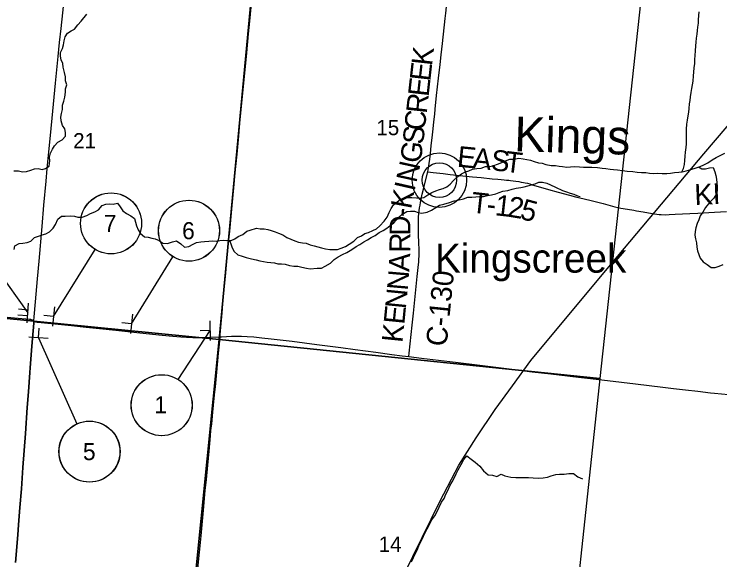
# Model space of a CAD drawing. Extents: x 0 to 1067, y 0 to 440.
# Drawn here: x 393.3 to 508.9, y 257.7 to 347.2 of the extents above; entities that cross this region are included whole.
import ezdxf

# ---------------------------------------------------------------- set-up
doc = ezdxf.new("R2010")
doc.units = 0
for name, color, linetype in [('Default', 7, 'Continuous'), ('GM_X_County_Road', 7, 'Continuous'), ('GM_X_County_Road_Text', 7, 'Continuous'), ('GM_X_Minor_River', 7, 'Continuous'), ('GM_X_Minor_River_Text', 7, 'Continuous'), ('GM_X_Rail_Line', 7, 'Continuous'), ('GM_X_Section', 7, 'Continuous'), ('GM_X_Section_Text', 7, 'Continuous'), ('GM_X_State_Route', 7, 'Continuous'), ('GM_X_Township_Road', 7, 'Continuous'), ('GM_X_Township_Road_Text', 7, 'Continuous'), ('GM_X_Unincorporated', 7, 'Continuous'), ('GM_X_Unincorporated_Location', 7, 'Continuous'), ('GM_X_Unincorporated_Text', 7, 'Continuous'), ('GM_X_US_Route', 7, 'Continuous'), ('SH_Masking', 7, 'Continuous'), ('SH_Text', 7, 'Continuous'), ('SN_P_Signs', 7, 'Continuous')]:
    doc.layers.add(name, color=color, linetype=linetype)

msp = doc.modelspace()

# ---------------------------------------------------------------- linework, layer by layer
at = {"layer": 'Default'}
msp.add_lwpolyline([(396.51, 296.88), (396.47, 296.49), (396.18, 292.73), (395.9, 289.16), (395.85, 288.38), (395.62, 285.22), (395.41, 282.66), (395.1, 278.4), (394.7, 272.84), (394.45, 269.31), (394.22, 266.26), (393.99, 263.43), (393.86, 261.76), (393.51, 257.22)], dxfattribs=at)
at = {"layer": 'GM_X_County_Road'}
for points in [[(461.03, 321.28), (461.15, 321.95), (461.26, 322.66), (461.36, 323.36), (461.47, 324.28), (461.62, 325.62), (461.76, 326.9), (461.92, 328.34), (462.05, 329.49), (462.18, 330.74), (462.27, 331.57), (462.5, 333.82), (462.8, 336.66), (463.06, 338.89), (463.26, 340.5), (463.48, 342.36), (463.92, 346.42), (464.01, 347.3), (464.24, 349.44), (464.39, 351.07), (464.46, 351.72)], [(457.94, 291.02), (458.01, 291.58), (458.51, 296.18), (458.71, 298.11), (459.05, 301.41), (459.33, 304.15), (459.53, 306.1), (459.56, 306.51), (459.58, 306.75), (459.6, 307.05), (459.62, 307.4), (459.63, 307.69), (459.63, 307.98), (459.63, 308.34), (459.62, 308.72), (459.61, 308.99), (459.6, 309.25), (459.58, 309.63), (459.56, 310.11), (459.55, 310.61), (459.52, 311.33), (459.52, 312.08), (459.51, 312.76), (459.52, 313.28), (459.55, 313.87), (459.6, 314.47), (459.65, 314.93), (459.71, 315.39), (459.78, 315.83), (459.84, 316.26), (459.95, 316.81), (460.15, 317.63), (460.41, 318.7), (460.62, 319.59), (461.03, 321.28)]]:
    msp.add_lwpolyline(points, dxfattribs=at)
at = {"layer": 'GM_X_Minor_River'}
for points in [[(393.19, 321.47), (393.97, 321.46), (394.63, 321.32), (395.31, 321.38), (395.98, 321.56), (396.6, 321.78), (397.19, 321.87), (397.83, 321.68), (398.4, 321.83), (398.98, 322.24), (399.12, 323.11), (399.06, 323.68), (399.2, 324.34), (399.55, 325), (399.85, 325.57), (400.43, 326.18), (401.14, 326.54), (401.65, 327.13), (401.68, 327.75), (401.59, 328.34), (401.16, 328.92), (400.94, 329.65), (400.92, 330.29), (401.04, 330.86), (401.16, 331.54), (401.21, 332.21), (401.38, 332.91), (401.57, 333.57), (401.69, 334.35), (401.67, 334.92), (401.91, 335.56), (401.68, 336.25), (401.69, 336.89), (401.51, 337.6), (401.31, 338.44), (401.23, 339.09), (400.98, 339.66), (400.83, 340.28), (400.86, 340.89), (401.16, 341.51), (401.37, 342.1), (401.44, 342.78), (401.63, 343.42), (401.98, 344.04), (402.58, 344.42), (403.15, 344.69), (403.68, 345.41), (404.26, 346), (405.19, 347.18)], [(502.69, 321.29), (502.94, 321.86), (503.1, 322.5), (503.18, 323.16), (503.23, 323.85), (503.3, 324.51), (503.38, 325.28), (503.43, 325.92), (503.46, 326.77), (503.45, 327.64), (503.45, 328.3), (503.51, 329.14), (503.63, 329.8), (503.72, 330.51), (503.82, 331.11), (503.87, 331.7), (503.95, 332.43), (504.04, 333.02), (504.12, 333.61), (504.21, 334.3), (504.31, 334.94), (504.45, 335.55), (504.53, 336.15), (504.6, 337.04), (504.63, 337.63), (504.71, 338.34), (504.81, 339.09), (504.81, 339.73), (504.86, 340.39), (504.94, 341.12), (504.97, 341.94), (505.04, 342.56), (505.09, 343.22), (505.17, 343.88), (505.26, 344.45), (505.32, 345.04), (505.39, 345.66), (505.42, 346.25), (505.47, 346.94), (505.54, 347.55)], [(508.28, 323.64), (508.85, 323.93), (509.72, 324.38)], [(442.45, 309.19), (443.04, 308.98), (443.63, 308.83), (444.29, 308.67), (445, 308.57), (445.57, 308.59), (446.26, 308.56), (446.87, 308.78), (447.54, 309.07), (448.16, 309.45), (448.9, 309.95), (449.52, 310.52), (450.16, 310.83), (450.73, 311.17), (451.31, 311.37), (452.04, 311.68), (452.64, 311.97), (453.21, 312.45), (453.88, 313.24), (454.37, 313.88), (454.74, 314.63), (455.07, 315.29), (455.41, 315.88), (455.99, 316.33), (456.56, 316.83), (457.16, 317), (457.8, 317.11), (458.42, 317.08), (459.22, 317.05), (459.81, 316.98), (460.38, 317.09), (461.07, 317.51), (461.69, 317.9), (462.38, 318.21), (462.97, 318.43), (463.57, 318.59), (464.14, 318.83), (464.74, 319.26), (465.25, 319.87), (465.96, 320.51), (466.58, 320.96), (467.2, 321.3), (467.78, 321.45), (468.4, 321.72), (469.1, 321.85), (469.77, 321.93), (470.52, 322.16), (471.21, 322.15), (471.85, 322.33), (472.49, 322.55), (473.2, 322.84), (473.78, 323.13), (474.51, 323.4), (475.2, 323.39), (475.95, 323.52), (476.68, 323.44), (477.3, 323.32), (477.87, 323.2), (478.48, 322.99), (479.21, 322.76), (479.8, 322.71), (480.4, 322.49), (481.24, 322.35), (481.99, 322.32), (482.56, 322.24), (483.13, 322.15), (483.84, 322.09), (485.03, 322.17), (485.88, 322.14), (486.54, 322.07), (487.34, 322.08), (487.93, 322.05), (488.87, 322.02), (489.64, 321.88), (490.24, 321.83), (490.92, 321.75), (491.49, 321.7), (492.13, 321.62), (492.97, 321.5), (493.7, 321.4), (494.64, 321.33), (495.35, 321.25), (496.08, 321.2), (496.76, 321.19), (497.38, 321.07), (498.02, 321.02), (498.66, 321.08), (499.48, 321.05), (500.21, 321.04), (500.81, 321.11), (501.49, 321.21), (502.16, 321.25), (502.75, 321.29), (503.39, 321.45), (504.15, 321.69), (505.04, 321.98), (505.66, 322.2), (506.3, 322.47), (506.94, 322.78), (507.66, 323.25), (508.28, 323.64)], [(505.4, 322.1), (505.97, 321.81), (506.57, 321.82), (507.21, 321.98), (507.83, 322), (508.1, 321.31), (508.27, 320.71), (508.34, 320.12), (508.42, 319.52), (508.48, 318.9), (508.46, 318.26), (508.34, 317.69), (507.94, 317.01), (507.27, 316.31), (506.53, 315.45), (506.14, 314.7), (505.68, 314.09), (505.47, 313.45), (505.21, 312.81), (504.97, 312.11), (504.88, 311.54), (504.78, 310.94), (504.89, 310.3), (505.07, 309.64), (505.15, 308.95), (505.26, 308.33), (505.44, 307.76), (505.66, 307.14), (506.18, 306.56), (506.84, 306.1), (507.5, 305.61), (508.16, 305.63), (508.78, 305.83), (509.44, 306.1)], [(428.56, 310.06), (428.79, 309.48), (428.99, 308.86), (429.33, 308.24), (429.94, 307.68), (430.62, 307.45), (431.3, 307.26), (432.17, 307.04), (432.9, 306.88), (433.54, 306.73), (434.7, 306.47), (435.34, 306.44), (435.91, 306.39), (436.48, 306.23), (437.05, 306.2), (437.65, 306.17), (438.37, 305.93), (439.1, 305.84), (439.77, 305.81), (440.41, 305.66), (441.16, 305.52), (441.77, 305.42), (442.92, 305.48), (443.62, 305.5), (444.22, 305.81), (445.12, 306.33), (445.69, 306.92), (446.38, 307.34), (447.09, 307.77), (447.76, 308.09), (448.61, 308.58), (449.32, 309.08), (449.92, 309.41), (450.56, 309.84), (451.16, 310.13), (451.76, 310.52), (452.4, 310.88), (453.09, 311.35), (453.71, 311.66), (454.31, 312.07), (454.88, 312.5), (455.48, 312.95), (456.22, 313.81), (456.79, 314.33), (457.62, 314.78), (458.21, 314.84), (458.88, 314.84), (459.49, 314.65), (460.06, 314.53), (460.93, 314.68), (461.64, 315.04), (462.35, 315.47), (462.97, 315.83), (463.68, 316), (464.62, 316.29), (465.36, 316.56), (465.95, 316.65), (466.91, 316.89), (467.62, 317.13), (468.26, 317.13), (468.93, 317.21), (469.57, 317.25), (470.18, 317.27), (470.82, 317.42), (471.51, 317.53), (472.17, 317.68), (472.77, 317.93), (473.34, 318.11), (474.17, 318.26), (474.9, 318.46), (475.54, 318.63), (476.27, 318.74), (476.85, 318.85), (477.44, 318.98), (478.65, 319.33), (479.23, 319.6), (479.87, 319.62), (480.53, 319.45), (481.17, 319.15), (481.96, 318.8), (483.1, 318.26), (483.76, 318), (484.4, 317.82), (484.97, 317.63), (485.58, 317.39), (485.99, 317.25)], [(393.24, 308.57), (393.4, 309.17), (394.11, 309.55), (394.68, 309.61), (395.37, 309.72), (396.01, 309.94), (396.61, 310.51), (397.23, 310.73), (397.85, 310.98), (398.47, 311.15), (399.04, 311.47), (399.66, 312.06), (400.03, 312.65), (400.41, 313.56), (401.03, 314.06), (401.62, 314.01), (402.51, 314.09), (403.13, 314.02), (403.72, 313.85), (404.43, 313.89), (405.16, 314.16), (405.78, 314.49), (406.47, 314.76), (407.11, 315.08), (407.67, 315.78), (408.29, 316), (408.9, 316.04), (409.47, 315.99), (410.21, 316.14), (410.61, 315.55), (411.06, 314.92), (411.68, 314.46), (412.36, 314.09), (412.99, 313.65), (413.13, 313.03), (413.33, 312.43), (413.57, 311.79), (413.96, 311.19), (414.64, 310.66), (415.23, 310.59), (415.8, 310.44), (416.39, 310.32), (417.01, 310.04), (417.64, 309.58), (418.37, 309.55), (419.2, 309.84), (419.86, 309.97), (420.56, 309.48), (421.18, 308.95), (421.91, 309.08), (422.6, 309.44), (423.17, 309.71), (423.88, 309.84), (424.47, 309.86), (425.16, 309.94), (425.76, 310.01), (426.39, 309.96), (426.97, 310.02), (427.56, 310.11), (428.13, 310.05), (428.82, 310.07), (429.41, 310.32), (429.99, 310.72), (430.72, 311.04), (431.37, 311.58), (431.96, 311.71), (432.95, 312.07), (433.59, 311.97), (434.22, 311.94), (434.82, 311.84), (435.39, 311.68), (436.02, 311.44), (436.59, 311.25), (437.3, 310.97), (437.96, 310.56), (438.62, 310.25), (439.28, 309.99), (439.87, 309.78), (440.49, 309.66), (441.1, 309.59), (441.76, 309.35), (442.45, 309.19)], [(458.38, 257.38), (458.73, 258.08), (459.15, 258.95), (459.41, 259.56), (459.65, 260.15), (460.07, 260.96), (460.35, 261.55), (460.63, 262.14), (460.94, 262.79), (461.36, 263.61), (461.73, 264.22), (462.2, 264.9), (462.6, 265.62), (462.93, 266.32), (463.28, 267.16), (463.72, 267.75), (464.03, 268.43), (464.38, 269.17), (464.66, 269.83), (465.04, 270.46), (465.36, 271.1), (465.69, 271.8), (466.04, 272.46), (466.49, 273.29), (466.93, 274.11), (467.46, 274.72), (468.14, 274.18), (468.82, 273.67), (469.58, 273.02), (470.16, 272.26), (470.95, 271.64), (471.66, 271.58), (472.38, 271.34), (473.05, 271.74), (473.66, 271.46), (474.64, 271.22), (475.46, 271.19), (476.12, 271.2), (476.87, 271.17), (477.53, 271.18), (478.33, 271.15), (479.21, 271.07), (479.97, 271.13), (480.67, 271.23), (481.25, 271.47), (482.05, 271.67), (482.62, 271.75), (483.41, 271.72), (484.17, 271.82), (484.94, 271.83), (485.66, 271.3), (486.39, 270.95)]]:
    msp.add_lwpolyline(points, dxfattribs=at)
at = {"layer": 'GM_X_Rail_Line'}
msp.add_lwpolyline([(408.56, 165.1), (410.41, 167.56), (412.44, 170.81), (417.32, 178.23), (419.98, 182.99), (422.46, 187.82), (426.2, 195.11), (440.66, 223.35), (457.12, 255.21), (463.1, 267.38), (466.12, 273.22), (468.95, 277.71), (472.1, 282.34), (474.93, 286.23), (477.92, 290.37), (491.28, 306.36), (506.27, 324.25), (534.38, 357.19), (539, 362.72)], dxfattribs=at)
at = {"layer": 'GM_X_Section'}
for points in [[(432.58, 354.98), (426.84, 293.81), (365.53, 299.9), (371.52, 360.33)], [(432.58, 354.98), (495.9, 348.99), (489.23, 287.4), (426.84, 293.81)], [(365.53, 299.9), (426.84, 293.81), (420.94, 235.13), (359.76, 238.61)], [(489.23, 287.4), (482.85, 227.63), (420.94, 235.13), (426.84, 293.81)]]:
    msp.add_lwpolyline(points, close=True, dxfattribs=at)
at = {"layer": 'GM_X_State_Route'}
for points in [[(387.33, 297.91), (393.31, 297.36), (395.76, 297.15), (395.92, 297.13), (396.07, 297.1), (396.2, 297.06), (396.31, 297), (396.51, 296.88)], [(396.51, 296.88), (396.66, 296.78), (396.77, 296.73), (396.9, 296.69), (397.05, 296.66), (397.22, 296.64), (397.69, 296.59), (401, 296.26), (402.67, 296.08), (405.08, 295.83), (406.71, 295.66), (409.93, 295.32), (413.86, 294.91), (417.53, 294.51), (419.28, 294.34), (420.58, 294.22), (421.51, 294.17), (422.55, 294.15), (424.05, 294.16), (425.43, 294.19), (427.01, 294.26)], [(427.01, 294.26), (427.25, 294.27), (428.89, 294.34), (429.75, 294.35), (430.53, 294.34), (431.42, 294.3), (432.53, 294.23), (433.83, 294.11), (435.39, 293.94), (438.83, 293.51), (442.89, 292.99), (446.78, 292.5), (449.14, 292.18), (452.54, 291.72), (455.16, 291.36), (456.86, 291.15), (457.94, 291.02)], [(457.94, 291.02), (460.01, 290.77), (465.56, 290.1), (469.15, 289.67), (473.95, 289.04), (478.17, 288.51), (481.21, 288.18), (485.72, 287.64), (487.24, 287.46), (490.49, 287.07), (495.11, 286.52), (499.55, 286.01), (501.29, 285.8), (503.29, 285.57), (505.29, 285.33), (507.36, 285.08), (508.03, 285.01), (510.33, 284.81)]]:
    msp.add_lwpolyline(points, dxfattribs=at)
at = {"layer": 'GM_X_Township_Road'}
for points in [[(427.01, 294.26), (427.04, 294.63), (427.13, 295.82), (427.34, 298.19), (427.53, 300.42), (427.73, 302.5), (427.93, 304.69), (428.17, 307.33), (428.44, 310.15), (428.59, 311.59), (428.94, 315.16), (429.28, 318.68), (429.5, 321.13), (429.79, 324.21), (430.07, 327.22), (430.27, 329.3), (430.57, 332.56), (430.83, 335.27), (431.37, 340.8), (431.67, 343.92), (431.87, 345.99), (432.13, 348.85)], [(461.03, 321.28), (461.91, 321.18), (463.56, 321.01), (464.69, 320.89), (468.4, 320.49), (469.79, 320.36), (471.6, 320.17), (472.53, 320.08), (473.07, 320.03), (473.57, 319.99), (473.97, 319.95), (474.31, 319.92), (474.6, 319.89), (475.06, 319.83), (475.45, 319.78), (475.99, 319.7), (476.37, 319.63), (476.73, 319.57), (477.03, 319.51), (477.38, 319.42), (477.76, 319.32), (478.17, 319.19), (478.74, 319.02), (480.81, 318.4), (482.4, 317.97), (484.27, 317.48), (485.25, 317.23), (486.69, 316.86), (487.82, 316.59), (489.8, 316.09), (490.95, 315.77), (491.71, 315.57), (492.66, 315.36), (493.76, 315.16), (494.79, 315), (495.26, 314.92), (496.33, 314.75), (497.8, 314.49), (498.57, 314.35), (498.94, 314.3), (499.31, 314.28), (499.99, 314.27), (500.59, 314.29), (501.56, 314.35), (504.01, 314.49), (505.28, 314.55), (508.03, 314.69), (509.97, 314.8)], [(423.31, 255.7), (423.63, 258.93), (423.78, 260.52), (423.89, 261.6), (424.28, 265.83), (424.59, 269.06), (424.76, 270.88), (424.99, 273.2), (425.22, 275.52), (425.43, 278.04), (425.52, 278.87), (425.63, 279.98), (425.84, 281.9), (426.11, 284.75), (426.24, 286.05), (426.46, 288.43), (426.76, 291.58), (426.89, 293.06), (427.01, 294.26)]]:
    msp.add_lwpolyline(points, dxfattribs=at)
at = {"layer": 'GM_X_Unincorporated'}
for radius in [4.46, 2.83]:
    msp.add_circle((462.94, 319.94), radius, dxfattribs=at)
at = {"layer": 'GM_X_Unincorporated_Location'}
msp.add_line((462.94, 319.94), (462.94, 319.94), dxfattribs=at)
at = {"layer": 'GM_X_US_Route'}
for points in [[(396.51, 296.88), (396.55, 297.52), (396.74, 299.96), (397.09, 303.74), (397.35, 306.64), (397.85, 312.36), (398.15, 315.81), (398.5, 319.75), (398.69, 321.87), (399.21, 327.25), (399.59, 331.25), (400.04, 335.85), (400.48, 340.23), (400.7, 342.53), (400.94, 344.83), (401.87, 353.58)], [(393.51, 257.22), (393.86, 261.76), (393.99, 263.43), (394.22, 266.26), (394.45, 269.31), (394.7, 272.84), (395.1, 278.4), (395.41, 282.66), (395.62, 285.22), (395.85, 288.38), (395.9, 289.16), (396.18, 292.73), (396.47, 296.49), (396.51, 296.88)]]:
    msp.add_lwpolyline(points, dxfattribs=at)
at = {"layer": 'SH_Masking'}
for centre in [(409.15, 312.84), (421.92, 311.64), (417.45, 283.04), (405.62, 275.42)]:
    msp.add_circle(centre, 5, dxfattribs=at)
at = {"layer": 'SH_Text'}
for p, q in [((387.38, 309.6), (395.5, 298.16)), ((399.73, 297.58), (406.52, 308.58)), ((412.49, 296.38), (419.29, 307.38)), ((420.16, 287.23), (425.37, 295.27)), ((397.24, 294.08), (403.56, 280))]:
    msp.add_line(p, q, dxfattribs=at)
for centre in [(409.14, 312.85), (421.9, 311.65), (417.43, 283.04), (405.6, 275.43)]:
    msp.add_circle(centre, 5, dxfattribs=at)
at = {"layer": 'SN_P_Signs'}
for p, q in [((395.37, 296.57), (395.63, 299.76)), ((395.54, 298.64), (393.95, 298.77)), ((399.9, 299.17), (399.55, 295.99)), ((395.46, 297.68), (393.87, 297.82)), ((395.5, 298.16), (395.5, 298.16)), ((395.5, 298.16), (395.5, 298.16)), ((399.73, 297.58), (398.14, 297.75)), ((412.67, 297.97), (412.32, 294.79)), ((412.49, 296.38), (410.9, 296.55)), ((425.33, 296.87), (425.41, 293.67)), ((397.24, 294.08), (397.37, 295.67)), ((425.37, 295.27), (423.77, 295.24)), ((398.84, 293.95), (395.65, 294.2))]:
    msp.add_line(p, q, dxfattribs=at)

# ---------------------------------------------------------------- texts
at = {"layer": 'GM_X_County_Road_Text'}
for s, height, rotation, p in [('K', 3.41, 83.5974, (461.74, 338.6)), ('E', 3.41, 83.5969, (461.45, 336.06)), ('E', 3.41, 83.5969, (461.17, 333.53)), ('R', 3.41, 83.5987, (460.86, 330.75)), ('C', 3.41, 83.5987, (460.54, 327.96)), ('S', 3.41, 83.5377, (460.28, 325.67)), ('G', 3.41, 82.1002, (459.86, 322.61)), ('N', 3.41, 77.6063, (459.16, 319.39)), ('I', 3.41, 77.185, (458.85, 318)), ('K', 3.41, 79.3638, (458.3, 315.09)), ('-', 3.41, 85.2091, (458.2, 313.78)), ('D', 3.41, 89.831, (458.19, 310.85)), ('R', 3.41, 89.6123, (458.17, 308.04)), ('A', 3.41, 86.9826, (458.01, 304.87)), ('N', 3.41, 85.0315, (457.74, 301.76)), ('C-130', 3.409, 84.2353, (464.12, 292.58)), ('N', 3.41, 84.3605, (457.44, 298.73)), ('E', 3.41, 84.338, (457.19, 296.19)), ('K', 3.41, 84.3409, (456.89, 293.2))]:
    msp.add_text(s, height=height, rotation=rotation, dxfattribs=at).set_placement(p)
at = {"layer": 'GM_X_Minor_River_Text'}
msp.add_text('Kings', height=5.682, rotation=358.1764, dxfattribs=at).set_placement((475.16, 324.71))
at = {"layer": 'GM_X_Section_Text'}
for s, p in [('15', (452.63, 327.31)), ('21', (402.93, 325.14)), ('14', (453, 258.99))]:
    msp.add_text(s, height=2.511, rotation=0, dxfattribs=at).set_placement(p)
at = {"layer": 'GM_X_Township_Road_Text'}
for s, rotation, p in [('E', 354.1875, (465.76, 322.16)), ('A', 354.1836, (468.3, 321.9)), ('S', 353.9547, (471.28, 321.59)), ('T', 353.027, (473.56, 321.35)), ('K', 2.496, (504.8, 315.86)), ('I', 2.4947, (507.8, 315.99)), ('T', 353.666, (468.03, 314.64)), ('1', 353.565, (471.95, 314.2)), ('2', 350.7225, (474, 313.98)), ('-', 353.6408, (470.56, 314.36)), ('5', 344.6687, (475.98, 313.66))]:
    msp.add_text(s, height=3.41, rotation=rotation, dxfattribs=at).set_placement(p)
at = {"layer": 'GM_X_Unincorporated_Text'}
msp.add_text('Kingscreek', height=4.739, rotation=0, dxfattribs=at).set_placement((462.23, 304.77))
at = {"layer": 'SH_Text'}
for s, p in [('7', (407.95, 311.45)), ('6', (420.78, 310.25)), ('1', (416.24, 281.71)), ('5', (404.53, 274.03))]:
    msp.add_text(s, height=2.8, rotation=360, dxfattribs=at).set_placement(p)

doc.saveas('drawing.dxf')
